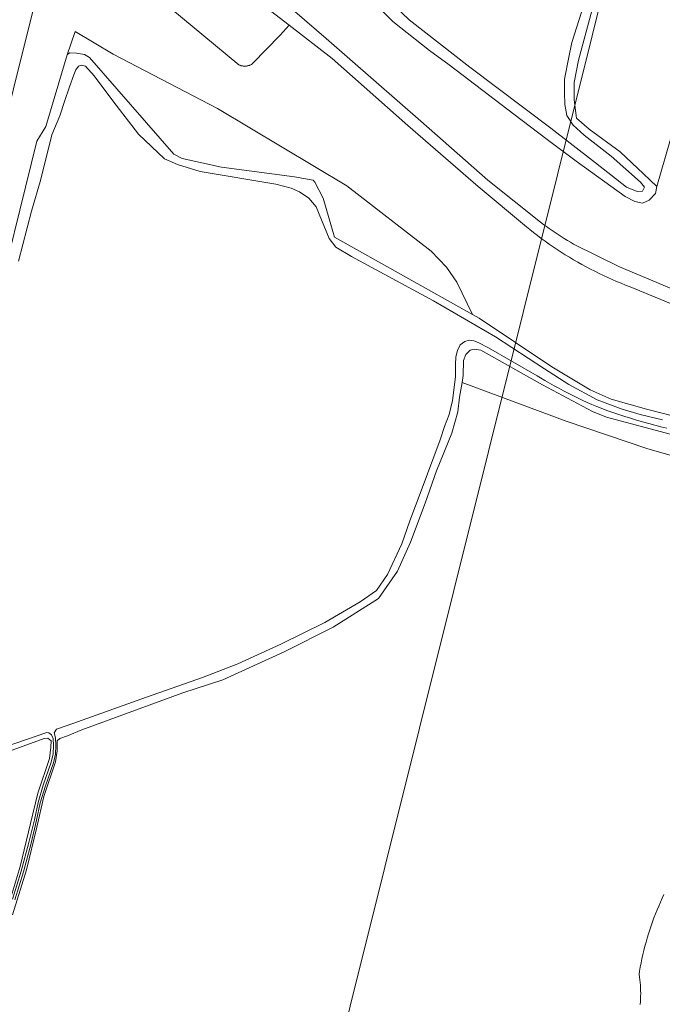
# Model space of a CAD drawing. Header units: metres. Extents: x 250001 to 257773, y 598992 to 609118.
# Tile 614 of 656: x 253521 to 253686, y 606197 to 606450. Entities that reach past the tile are written whole.
import ezdxf
from ezdxf.lldxf.tags import DXFTag

# ---------------------------------------------------------------- set-up
doc = ezdxf.new("R2010")
doc.units = ezdxf.units.M
for name, color, linetype, lineweight in [('B-WE-GR-BOS_LOOF-GV', 252, 'Continuous', 13), ('B-WE-GR-GROENVOORZIENING-GV', 252, 'Continuous', 18), ('B-WE-GR-STRUIK-GV', 252, 'Continuous', 13), ('B-WE-KG-GRENS_PERCEEL-G', 150, 'KG-PERCEEL', 18), ('B-WE-OG-WATER-GV', 252, 'Continuous', 18), ('B-WE-OG-WATER_SLOOT-GV', 252, 'Continuous', 18), ('B-WE-VH-ONVERHARD-GV', 252, 'Continuous', 18), ('X-XX-AL-REFERENTIE-G', 7, 'Continuous', 18)]:
    doc.layers.add(name, color=color, linetype=linetype, lineweight=lineweight)
doc.styles.get("Standard").update_dxf_attribs({"font": 'NLCS-ISO.ttf'})
tags = doc.linetypes.add('KG-PERCEEL', pattern='A,5.5,-2,["P",Standard,S=1.8,R=0,X=-0.5,Y=-0.9],-2,5.5,-2,[5,NLCS.SHX,S=0.75,R=0,X=0,Y=0],-2', length=19).pattern_tags.tags
tags[6] = DXFTag(74, 10)

# ---------------------------------------------------------------- blocks, each defined once
blk = doc.blocks.new('BS2021-132-Xref-KAD-20210617')
at = {"layer": 'B-WE-KG-GRENS_PERCEEL-G', "flags": 128}
for points in [[(253587.69, 606125.78), (253434.27, 606222.61), (253487.64, 606307.17), (253768.04, 607432.29), (253794.59, 607407.82), (253830.46, 607374.98), (253886.27, 607323.85)], [(253587.69, 606125.78), (253774.016, 606873.424), (253886.27, 607323.85)]]:
    blk.add_lwpolyline(points, dxfattribs=at)
blk = doc.blocks.new('BS2021-132-Xref-BGT-GRIJS-20210617-aangepast')
at = {"layer": 'B-WE-GR-BOS_LOOF-GV', "flags": 128}
blk.add_lwpolyline([(253713.227, 606517.796), (253689.88, 606527.424), (253684.775, 606510.073), (253681.355, 606500), (253679.614, 606492.86), (253674.66, 606478.647), (253669.582, 606461.521), (253667.508, 606452.635), (253664.026, 606439.967), (253662.909, 606434.2), (253662.946, 606429.78), (253663.574, 606424.994), (253666.786, 606422.246), (253674.778, 606416.397), (253680.761, 606410.737), (253684.157, 606407.512), (253691.93, 606434.483), (253701.243, 606471.509), (253708.469, 606500)], close=True, dxfattribs=at)
for points in [[(253679.901, 606197.349), (253679.952, 606198.052), (253679.987, 606198.756), (253680.006, 606199.461), (253680.01, 606200.166), (253679.997, 606200.871), (253679.968, 606201.575), (253679.924, 606202.278), (253679.863, 606202.981), (253679.787, 606203.681), (253679.694, 606204.38), (253679.586, 606205.077), (253679.714, 606205.854), (253679.906, 606206.932), (253680.113, 606208.007), (253680.336, 606209.078), (253680.575, 606210.147), (253680.829, 606211.211), (253681.099, 606212.272), (253681.384, 606213.329), (253681.685, 606214.381), (253682.001, 606215.429), (253682.332, 606216.473), (253682.679, 606217.511), (253683.04, 606218.544), (253683.417, 606219.572), (253683.808, 606220.594), (253684.215, 606221.61), (253684.637, 606222.621), (253685.073, 606223.625), (253685.523, 606224.622), (253685.989, 606225.613)], [(253703.058, 606334.039), (253681.633, 606340.202), (253660.841, 606347.145), (253634.168, 606357.138), (253633.524, 606353.391), (253633.106, 606349.611), (253631.491, 606344.093), (253627.584, 606334.444), (253624.696, 606326.121), (253620.88, 606316.068), (253617.617, 606308.63), (253612.733, 606301.596), (253601.08, 606294.275), (253588.486, 606287.933), (253572.73, 606280.703), (253562.503, 606277.362), (253536.567, 606267.903), (253532.888, 606266.341), (253530.915, 606265.67), (253530.236, 606265.055), (253530.19, 606262.493), (253529.781, 606259.622), (253526.775, 606250.739), (253524.976, 606242.896), (253522.306, 606231.906), (253518.752, 606220.363)], [(253517.148, 606220.796), (253520.729, 606232.806), (253523.399, 606243.796), (253525.198, 606251.639), (253528.204, 606260.523), (253528.614, 606263.393), (253528.639, 606265.05), (253527.766, 606265.741), (253526.898, 606265.669), (253512.933, 606260.584)]]:
    blk.add_lwpolyline(points, dxfattribs=at)
at = {"layer": 'B-WE-GR-GROENVOORZIENING-GV', "flags": 128}
for points in [[(253694.095, 606374.76), (253677.29, 606381.688), (253676.134, 606382.137), (253674.984, 606382.602), (253673.839, 606383.081), (253672.701, 606383.575), (253671.57, 606384.084), (253670.445, 606384.607), (253669.327, 606385.145), (253668.216, 606385.697), (253667.113, 606386.263), (253666.017, 606386.844), (253664.928, 606387.438), (253663.847, 606388.047), (253662.774, 606388.67), (253661.709, 606389.306), (253660.652, 606389.956), (253659.604, 606390.619), (253658.565, 606391.297), (253657.534, 606391.987), (253656.512, 606392.69), (253655.5, 606393.407), (253654.497, 606394.137), (253653.503, 606394.879), (253652.519, 606395.635), (253651.545, 606396.403), (253650.67, 606397.111), (253638.258, 606407.502), (253620.251, 606423.16), (253600.811, 606440.344), (253589.74, 606448.924), (253587.438, 606446.388), (253580.375, 606439.036), (253580.348, 606439.017), (253580.209, 606438.926), (253580.065, 606438.841), (253579.918, 606438.763), (253579.767, 606438.693), (253579.612, 606438.63), (253579.455, 606438.574), (253579.295, 606438.526), (253579.134, 606438.485), (253578.97, 606438.452), (253578.805, 606438.428), (253578.639, 606438.411), (253578.473, 606438.402), (253578.306, 606438.401), (253578.139, 606438.408), (253577.973, 606438.423), (253577.808, 606438.446), (253577.644, 606438.477), (253577.482, 606438.516), (253577.322, 606438.562), (253577.164, 606438.616), (253577.009, 606438.678), (253576.857, 606438.747), (253553.38, 606458.235)], [(253570.21, 606470.7), (253599.268, 606445.501), (253623.581, 606424.262), (253640.81, 606409.109), (253654.296, 606398.271), (253655.044, 606397.73), (253655.797, 606397.195), (253656.554, 606396.666), (253657.315, 606396.145), (253658.082, 606395.63), (253658.852, 606395.121), (253659.627, 606394.619), (253660.407, 606394.124), (253661.19, 606393.636), (253661.978, 606393.155), (253662.77, 606392.68), (253662.922, 606392.59), (253674.533, 606386.819), (253714.141, 606370.19)], [(253701.243, 606471.509), (253691.93, 606434.483), (253684.157, 606407.512), (253683.856, 606405.689), (253682.22, 606403.991), (253680.492, 606403.161), (253678.485, 606403.621), (253676.003, 606404.904), (253663.44, 606413.944), (253655.993, 606419.511), (253647.423, 606426.034), (253640.973, 606431.027), (253630.831, 606438.763), (253625.774, 606442.379), (253616.343, 606449.841), (253610.713, 606455.572)], [(253696.592, 606341.447), (253671.205, 606348.216), (253667.631, 606349.675), (253654.8, 606356.491), (253639.005, 606365.467), (253637.262, 606365.652), (253636.24, 606365.388), (253635.091, 606364.309), (253634.511, 606362.734), (253634.481, 606358.959), (253634.168, 606357.138), (253660.841, 606347.145), (253681.633, 606340.202), (253703.058, 606334.039)], [(253685.989, 606225.613), (253685.523, 606224.622), (253685.073, 606223.625), (253684.637, 606222.621), (253684.215, 606221.61), (253683.808, 606220.594), (253683.417, 606219.572), (253683.04, 606218.544), (253682.679, 606217.511), (253682.332, 606216.473), (253682.001, 606215.429), (253681.685, 606214.381), (253681.384, 606213.329), (253681.099, 606212.272), (253680.829, 606211.211), (253680.575, 606210.147), (253680.336, 606209.078), (253680.113, 606208.007), (253679.906, 606206.932), (253679.714, 606205.854), (253679.586, 606205.077), (253679.694, 606204.38), (253679.787, 606203.681), (253679.863, 606202.981), (253679.924, 606202.278), (253679.968, 606201.575), (253679.997, 606200.871), (253680.01, 606200.166), (253680.006, 606199.461), (253679.987, 606198.756), (253679.952, 606198.052), (253679.901, 606197.349)], [(253513.342, 606372.225), (253524.993, 606419.161), (253527.28, 606422.859), (253532.779, 606441.304), (253534.846, 606447.303), (253544.563, 606441.508), (253571.359, 606427.503), (253604.594, 606407.661), (253626.215, 606390.89), (253630.125, 606386.759), (253632.81, 606382.87), (253636.812, 606374.598), (253638.578, 606373.609), (253657.185, 606361.105), (253667.064, 606355.263), (253672.458, 606352.859), (253681.478, 606350.227), (253709.208, 606343.179)]]:
    blk.add_lwpolyline(points, dxfattribs=at)
at = {"layer": 'B-WE-GR-STRUIK-GV', "flags": 128}
blk.add_lwpolyline([(253544.563, 606441.508), (253534.846, 606447.303), (253532.779, 606441.304), (253533.364, 606441.824), (253535.182, 606441.719), (253537.194, 606441.369), (253538.507, 606440.591), (253560.143, 606415.802), (253562.255, 606414.687), (253572.353, 606412.432), (253591.135, 606409.957), (253595.911, 606409.134), (253596.352, 606408.561), (253598.498, 606404.499), (253601.402, 606394.428), (253636.812, 606374.598), (253632.81, 606382.87), (253630.125, 606386.759), (253626.215, 606390.89), (253604.594, 606407.661), (253571.359, 606427.503)], close=True, dxfattribs=at)
at = {"layer": 'B-WE-OG-WATER-GV', "flags": 128}
for points in [[(253609.433, 606460.995), (253620.582, 606450.313), (253636.118, 606438.164), (253656.933, 606422.496), (253667.662, 606414.177), (253672.337, 606410.433), (253676.33, 606407.31), (253679.104, 606406.15), (253680.471, 606406.319), (253681.024, 606407.282), (253679.965, 606408.594), (253672.451, 606415.258), (253665.474, 606420.647), (253662.682, 606423.22), (253661.065, 606425.742), (253660.573, 606428.582), (253660.448, 606431.644), (253660.471, 606435.056), (253661.574, 606440.698), (253662.365, 606444.481), (253677.801, 606493.212)], [(253517.078, 606263.591), (253527.564, 606267.199), (253528.065, 606267.09), (253528.708, 606266.613), (253529.164, 606265.689), (253529.288, 606263.841), (253529.213, 606261.738), (253528.665, 606259.558), (253526.626, 606253.641), (253525.296, 606249.238), (253524.351, 606244.79), (253522.908, 606238.931), (253520.958, 606231.579), (253518.734, 606224.346)], [(253519.307, 606224.167), (253521.535, 606231.414), (253523.49, 606238.782), (253524.936, 606244.656), (253525.878, 606249.089), (253527.197, 606253.456), (253529.24, 606259.387), (253529.811, 606261.653), (253529.889, 606263.85), (253529.755, 606265.848), (253529.468, 606267.114), (253530.019, 606268.044), (253534.265, 606269.505), (253553.16, 606276.289), (253567.529, 606281.339), (253576.581, 606284.807), (253587.635, 606289.857), (253598.945, 606295.435), (253608.035, 606300.783), (253612.203, 606303.665), (253615.042, 606307.823), (253618.723, 606315.712), (253620.752, 606321.619), (253623.668, 606329.255), (253628.498, 606342.352), (253629.688, 606345.803), (253630.822, 606348.869), (253631.666, 606352.477), (253632.5, 606358.572), (253632.501, 606361.745), (253632.557, 606363.707), (253633.002, 606365.329), (253633.711, 606366.834), (253634.853, 606367.636), (253636.021, 606367.974), (253637.155, 606367.847), (253638.251, 606367.436), (253640.957, 606366.055), (253653.457, 606358.813), (253654.271, 606358.316), (253655.435, 606357.622), (253656.607, 606356.942), (253657.787, 606356.275), (253658.974, 606355.623), (253660.17, 606354.985), (253661.372, 606354.361), (253662.582, 606353.751), (253663.799, 606353.155), (253665.023, 606352.574), (253666.254, 606352.007), (253667.491, 606351.455), (253668.735, 606350.918), (253669.832, 606350.511), (253671.343, 606349.966), (253672.86, 606349.436), (253674.382, 606348.921), (253675.909, 606348.421), (253677.441, 606347.936), (253678.978, 606347.466), (253680.519, 606347.012), (253682.065, 606346.574), (253683.615, 606346.15), (253685.169, 606345.742), (253686.727, 606345.35)], [(253685.574, 606347.53), (253679.857, 606348.874), (253674.968, 606350.328), (253668.835, 606352.657), (253661.55, 606356.569), (253655.294, 606360.614), (253642.781, 606368.867), (253626.78, 606378.066), (253605.758, 606389.528), (253601.786, 606391.924), (253600.041, 606394.105), (253596.665, 606402.269), (253594.839, 606404.47), (253592.413, 606406.077), (253590.279, 606407.021), (253586.304, 606408.083), (253566.901, 606411.297), (253561.137, 606413.146), (253557.744, 606414.599), (253551.096, 606420.944), (253544.501, 606429.513), (253539.691, 606435.921), (253537.478, 606438.4), (253536.383, 606438.669), (253535.699, 606438.418), (253535.024, 606437.439), (253534.494, 606436.159), (253533.38, 606433.073), (253532.072, 606429.358), (253530.846, 606425.604), (253528.804, 606420.747), (253525.919, 606408.988), (253523.611, 606401.157), (253520.254, 606388.321)]]:
    blk.add_lwpolyline(points, dxfattribs=at)
at = {"layer": 'B-WE-OG-WATER_SLOOT-GV', "flags": 128}
for points in [[(253610.713, 606455.572), (253616.343, 606449.841), (253625.774, 606442.379), (253630.831, 606438.763), (253640.973, 606431.027), (253647.423, 606426.034), (253655.993, 606419.511), (253663.44, 606413.944), (253676.003, 606404.904), (253678.485, 606403.621), (253680.492, 606403.161), (253682.22, 606403.991), (253683.856, 606405.689), (253684.157, 606407.512), (253680.761, 606410.737), (253674.778, 606416.397), (253666.786, 606422.246), (253663.574, 606424.994), (253662.946, 606429.78), (253662.909, 606434.2), (253664.026, 606439.967), (253667.508, 606452.635)], [(253677.801, 606493.212), (253662.365, 606444.481), (253661.574, 606440.698), (253660.471, 606435.056), (253660.448, 606431.644), (253660.573, 606428.582), (253661.065, 606425.742), (253662.682, 606423.22), (253665.474, 606420.647), (253672.451, 606415.258), (253679.965, 606408.594), (253681.024, 606407.282), (253680.471, 606406.319), (253679.104, 606406.15), (253676.33, 606407.31), (253672.337, 606410.433), (253667.662, 606414.177), (253656.933, 606422.496), (253636.118, 606438.164), (253620.582, 606450.313), (253609.433, 606460.995)], [(253512.933, 606260.584), (253526.898, 606265.669), (253527.766, 606265.741), (253528.639, 606265.05), (253528.614, 606263.393), (253528.204, 606260.523), (253525.198, 606251.639), (253523.399, 606243.796), (253520.729, 606232.806), (253517.148, 606220.796)], [(253518.752, 606220.363), (253522.306, 606231.906), (253524.976, 606242.896), (253526.775, 606250.739), (253529.781, 606259.622), (253530.19, 606262.493), (253530.236, 606265.055), (253530.915, 606265.67), (253532.888, 606266.341), (253536.567, 606267.903), (253562.503, 606277.362), (253572.73, 606280.703), (253588.486, 606287.933), (253601.08, 606294.275), (253612.733, 606301.596), (253617.617, 606308.63), (253620.88, 606316.068), (253624.696, 606326.121), (253627.584, 606334.444), (253631.491, 606344.093), (253633.106, 606349.611), (253633.524, 606353.391), (253634.168, 606357.138), (253634.481, 606358.959), (253634.511, 606362.734), (253635.091, 606364.309), (253636.24, 606365.388), (253637.262, 606365.652), (253639.005, 606365.467), (253654.8, 606356.491), (253667.631, 606349.675), (253671.205, 606348.216), (253696.592, 606341.447)], [(253709.208, 606343.179), (253681.478, 606350.227), (253672.458, 606352.859), (253667.064, 606355.263), (253657.185, 606361.105), (253638.578, 606373.609), (253636.812, 606374.598), (253601.402, 606394.428), (253598.498, 606404.499), (253596.352, 606408.561), (253595.911, 606409.134), (253591.135, 606409.957), (253572.353, 606412.432), (253562.255, 606414.687), (253560.143, 606415.802), (253538.507, 606440.591), (253537.194, 606441.369), (253535.182, 606441.719), (253533.364, 606441.824), (253532.779, 606441.304), (253527.28, 606422.859), (253524.993, 606419.161), (253513.342, 606372.225)], [(253686.727, 606345.35), (253685.169, 606345.742), (253683.615, 606346.15), (253682.065, 606346.574), (253680.519, 606347.012), (253678.978, 606347.466), (253677.441, 606347.936), (253675.909, 606348.421), (253674.382, 606348.921), (253672.86, 606349.436), (253671.343, 606349.966), (253669.832, 606350.511), (253668.735, 606350.918), (253667.491, 606351.455), (253666.254, 606352.007), (253665.023, 606352.574), (253663.799, 606353.155), (253662.582, 606353.751), (253661.372, 606354.361), (253660.17, 606354.985), (253658.974, 606355.623), (253657.787, 606356.275), (253656.607, 606356.942), (253655.435, 606357.622), (253654.271, 606358.316), (253653.457, 606358.813), (253640.957, 606366.055), (253638.251, 606367.436), (253637.155, 606367.847), (253636.021, 606367.974), (253634.853, 606367.636), (253633.711, 606366.834), (253633.002, 606365.329), (253632.557, 606363.707), (253632.501, 606361.745), (253632.5, 606358.572), (253631.666, 606352.477), (253630.822, 606348.869), (253629.688, 606345.803), (253628.498, 606342.352), (253623.668, 606329.255), (253620.752, 606321.619), (253618.723, 606315.712), (253615.042, 606307.823), (253612.203, 606303.665), (253608.035, 606300.783), (253598.945, 606295.435), (253587.635, 606289.857), (253576.581, 606284.807), (253567.529, 606281.339), (253553.16, 606276.289), (253534.265, 606269.505), (253530.019, 606268.044), (253529.468, 606267.114), (253529.755, 606265.848), (253529.889, 606263.85), (253529.811, 606261.653), (253529.24, 606259.387), (253527.197, 606253.456), (253525.878, 606249.089), (253524.936, 606244.656), (253523.49, 606238.782), (253521.535, 606231.414), (253519.307, 606224.167)], [(253518.734, 606224.346), (253520.958, 606231.579), (253522.908, 606238.931), (253524.351, 606244.79), (253525.296, 606249.238), (253526.626, 606253.641), (253528.665, 606259.558), (253529.213, 606261.738), (253529.288, 606263.841), (253529.164, 606265.689), (253528.708, 606266.613), (253528.065, 606267.09), (253527.564, 606267.199), (253517.078, 606263.591)], [(253520.254, 606388.321), (253523.611, 606401.157), (253525.919, 606408.988), (253528.804, 606420.747), (253530.846, 606425.604), (253532.072, 606429.358), (253533.38, 606433.073), (253534.494, 606436.159), (253535.024, 606437.439), (253535.699, 606438.418), (253536.383, 606438.669), (253537.478, 606438.4), (253539.691, 606435.921), (253544.501, 606429.513), (253551.096, 606420.944), (253557.744, 606414.599), (253561.137, 606413.146), (253566.901, 606411.297), (253586.304, 606408.083), (253590.279, 606407.021), (253592.413, 606406.077), (253594.839, 606404.47), (253596.665, 606402.269), (253600.041, 606394.105), (253601.786, 606391.924), (253605.758, 606389.528), (253626.78, 606378.066), (253642.781, 606368.867), (253655.294, 606360.614), (253661.55, 606356.569), (253668.835, 606352.657), (253674.968, 606350.328), (253679.857, 606348.874), (253685.574, 606347.53)]]:
    blk.add_lwpolyline(points, dxfattribs=at)
at = {"layer": 'B-WE-VH-ONVERHARD-GV', "flags": 128}
for points in [[(253584.968, 606452.621), (253589.74, 606448.924), (253600.811, 606440.344), (253620.251, 606423.16), (253638.258, 606407.502), (253650.67, 606397.111), (253651.545, 606396.403), (253652.519, 606395.635), (253653.503, 606394.879), (253654.497, 606394.137), (253655.5, 606393.407), (253656.512, 606392.69), (253657.534, 606391.987), (253658.565, 606391.297), (253659.604, 606390.619), (253660.652, 606389.956), (253661.709, 606389.306), (253662.774, 606388.67), (253663.847, 606388.047), (253664.928, 606387.438), (253666.017, 606386.844), (253667.113, 606386.263), (253668.216, 606385.697), (253669.327, 606385.145), (253670.445, 606384.607), (253671.57, 606384.084), (253672.701, 606383.575), (253673.839, 606383.081), (253674.984, 606382.602), (253676.134, 606382.137), (253677.29, 606381.688), (253694.095, 606374.76)], [(253714.141, 606370.19), (253674.533, 606386.819), (253662.922, 606392.59), (253662.77, 606392.68), (253661.978, 606393.155), (253661.19, 606393.636), (253660.407, 606394.124), (253659.627, 606394.619), (253658.852, 606395.121), (253658.082, 606395.63), (253657.315, 606396.145), (253656.554, 606396.666), (253655.797, 606397.195), (253655.044, 606397.73), (253654.296, 606398.271), (253640.81, 606409.109), (253623.581, 606424.262), (253599.268, 606445.501), (253570.21, 606470.7)], [(253553.38, 606458.235), (253576.857, 606438.747), (253577.009, 606438.678), (253577.164, 606438.616), (253577.322, 606438.562), (253577.482, 606438.516), (253577.644, 606438.477), (253577.808, 606438.446), (253577.973, 606438.423), (253578.139, 606438.408), (253578.306, 606438.401), (253578.473, 606438.402), (253578.639, 606438.411), (253578.805, 606438.428), (253578.97, 606438.452), (253579.134, 606438.485), (253579.295, 606438.526), (253579.455, 606438.574), (253579.612, 606438.63), (253579.767, 606438.693), (253579.918, 606438.763), (253580.065, 606438.841), (253580.209, 606438.926), (253580.348, 606439.017), (253580.375, 606439.036), (253587.438, 606446.388), (253589.74, 606448.924), (253584.968, 606452.621)]]:
    blk.add_lwpolyline(points, dxfattribs=at)

msp = doc.modelspace()

# ---------------------------------------------------------------- block references
at = {"layer": 'X-XX-AL-REFERENTIE-G'}
for name in ['BS2021-132-Xref-BGT-GRIJS-20210617-aangepast', 'BS2021-132-Xref-KAD-20210617']:
    msp.add_blockref(name, (0, 0), dxfattribs=at)

doc.saveas('drawing.dxf')
